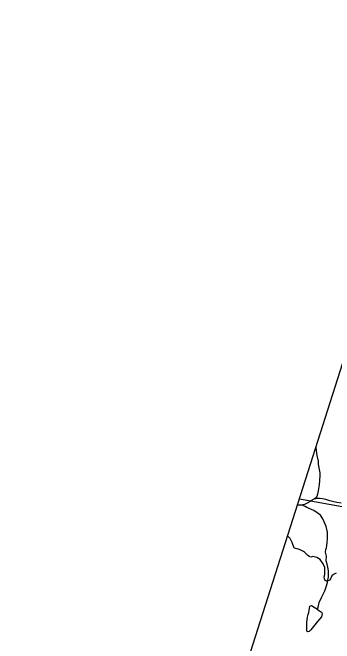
# Model space of a CAD drawing. Extents: x 2001466 to 2224147, y 644118 to 847247.
# Drawn here: x 2006818 to 2010030, y 703106 to 709402 of the extents above; entities that cross this region are included whole.
import ezdxf

# ---------------------------------------------------------------- set-up
doc = ezdxf.new("R2010")
doc.units = 0
for name, color, linetype in [('Exist Boundary Political CountyLine', 7, 'Continuous'), ('Exist Hydrographic Creek Single Shore', 7, 'Continuous'), ('Exist Hydrographic Misc Water Feature', 7, 'Continuous')]:
    doc.layers.add(name, color=color, linetype=linetype)

msp = doc.modelspace()

# ---------------------------------------------------------------- linework, layer by layer
at = {"layer": 'Exist Boundary Political CountyLine'}
msp.add_lwpolyline([(2006817.6, 695750.4), (2007499.4, 697710.6), (2010412.6, 706844.6), (2011918.3, 711705.5), (2013748.8, 717730), (2014941.8, 722041.3), (2015284.7, 723238.9), (2015749.8, 724659.3), (2016152.8, 726117.8), (2016501.7, 727373.6), (2016860.6, 728619.5), (2017411.9, 730567.4), (2017756.8, 731851.4), (2018083.6, 732956.8), (2018350.2, 733869.6), (2018833.4, 735584.8), (2018918.2, 735898.3), (2019734.3, 740137.7), (2020502.6, 744108.1), (2021805.5, 746807.9), (2022821.6, 749625), (2023527, 751602.5)], dxfattribs=at)
at = {"layer": 'Exist Hydrographic Creek Single Shore'}
msp.add_lwpolyline([(2009680.7, 704550), (2010772.7, 704351.6), (2011289.9, 704393.7), (2011539.8, 704487), (2011705.7, 704595.1), (2011822.8, 704829.1), (2012122.8, 705078.9), (2012280.9, 705170.8), (2012846.8, 705238), (2013021.7, 705303.4), (2013421.8, 705301.8), (2013938.7, 705163.3), (2014188.7, 705194.3), (2014529.7, 705328.4), (2014796.9, 705346)], dxfattribs=at)
at = {"layer": 'Exist Hydrographic Misc Water Feature'}
for points in [[(2009844.5, 705063.5), (2009843.4, 705060.2), (2009849.4, 705031.6), (2009855.5, 704981.6), (2009867.4, 704925.6), (2009867.4, 704893.7), (2009875.6, 704857.6), (2009885.5, 704807.6), (2009883.6, 704781.6), (2009881.6, 704731.7), (2009877.5, 704689.6), (2009871.7, 704649.6), (2009867.6, 704627.7), (2009861.7, 704595.7), (2009853.7, 704571.6), (2009841.6, 704555.6), (2009831.7, 704549.6)], [(2009831.7, 704549.6), (2009811.6, 704537.6), (2009803.6, 704531.6), (2009787.6, 704521.6), (2009765.7, 704509.6), (2009743.6, 704499.6), (2009731.7, 704493.6), (2009715.7, 704487.6), (2009709.7, 704485.5)], [(2010097.7, 704505.8), (2010055.7, 704513.7), (2010011.6, 704521.8), (2009985.7, 704527.8), (2009945.7, 704541.7), (2009911.7, 704549.7), (2009887.7, 704553.6), (2009859.6, 704551.7), (2009843.6, 704549.6), (2009831.7, 704549.6)], [(2009709.7, 704485.5), (2009687.6, 704485.5), (2009660.6, 704486.7)], [(2009962.1, 703727.8), (2009972.2, 703765.8), (2009972, 703829.8), (2009966, 703865.8), (2009958, 703897.8), (2009948, 703929.8), (2009950, 703975.8), (2009941.8, 704015.8), (2009945.9, 704043.8), (2009949.8, 704059.8), (2009957.8, 704109.7), (2009959.9, 704155.8), (2009959.7, 704215.8), (2009947.8, 704271.8), (2009927.7, 704319.7), (2009915.8, 704349.7), (2009891.8, 704385.7), (2009823.7, 704431.6), (2009755.9, 704463.6), (2009739.7, 704473.6), (2009715.7, 704483.6), (2009709.7, 704485.5)], [(2009962.1, 703727.8), (2009950, 703727.8), (2009934.1, 703735.8), (2009930.2, 703749.8), (2009928.1, 703769.8), (2009934.1, 703791.8), (2009936.1, 703815.8), (2009936.1, 703833.7), (2009936.1, 703863.8), (2009918.1, 703899.8), (2009895.9, 703931.8), (2009887.9, 703941.8), (2009854.1, 703961.7), (2009815.9, 703973.7), (2009796.1, 703967.7), (2009778, 703973.7), (2009760, 703987.7), (2009731.9, 704017.6), (2009722, 704023.6), (2009707.9, 704029.6), (2009693.9, 704035.6), (2009680, 704041.6), (2009644.1, 704051.6), (2009630, 704057.6), (2009609.9, 704111.5), (2009590, 704153.6), (2009562.3, 704178.7)], [(2010048.1, 703805.9), (2010020, 703791.8), (2010006, 703779.8), (2009992.1, 703751.8), (2009980.2, 703735.8), (2009962.1, 703727.8)], [(2009860.2, 703445.8), (2009868.2, 703465.8), (2009878.3, 703513.8), (2009906.2, 703569.8), (2009934.1, 703631.8), (2009948.2, 703671.9), (2009960.1, 703713.8), (2009962.1, 703727.8)], [(2009860.2, 703445.8), (2009864.3, 703441.8), (2009882.2, 703431.8), (2009900.2, 703417.8), (2009908.2, 703403.8), (2009900.4, 703371.8), (2009862.3, 703325.8), (2009822.3, 703273.7), (2009794.4, 703239.8), (2009778.4, 703223.8), (2009764.3, 703221.8), (2009756.3, 703227.8), (2009756.3, 703275.7), (2009756.3, 703317.8), (2009760.4, 703367.7), (2009768.2, 703393.7), (2009774.3, 703415.7), (2009778.4, 703433.7), (2009780.3, 703455.8), (2009786.2, 703475.8), (2009800.2, 703483.8), (2009828.2, 703465.8), (2009860.2, 703445.8)]]:
    msp.add_lwpolyline(points, dxfattribs=at)

doc.saveas('drawing.dxf')
